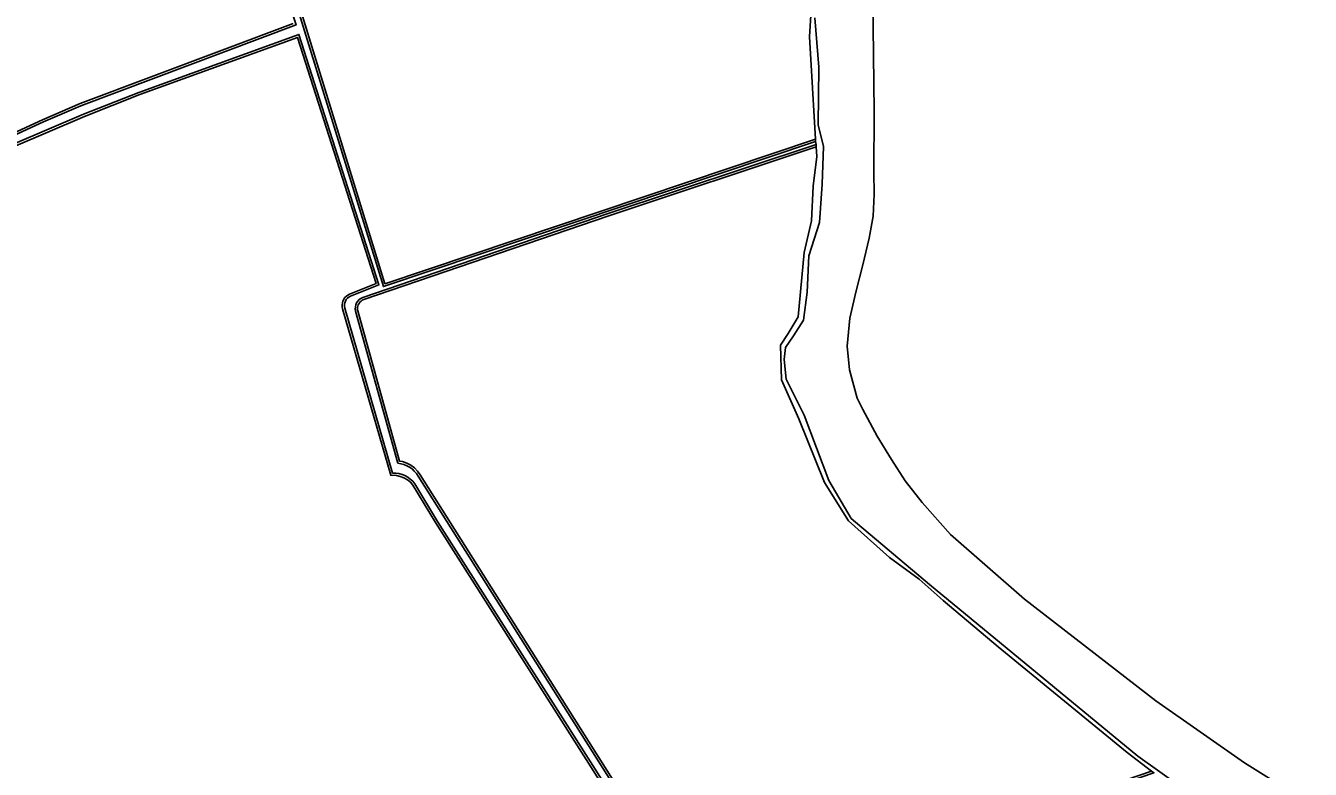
# Model space of a CAD drawing. Extents: x 162396 to 163643, y 386452 to 387406.
# Drawn here: x 163222.4 to 163500, y 386816.7 to 386977.5 of the extents above; entities that cross this region are included whole.
import ezdxf

# ---------------------------------------------------------------- set-up
doc = ezdxf.new("R2010")
doc.units = 0
for name, color, linetype in [('IMGEO_Loofbos', 7, 'Continuous'), ('IMGEO_Oever', 7, 'Continuous'), ('IMGEO_Rivier', 7, 'Continuous'), ('IMGEO_Waterloop', 7, 'Continuous')]:
    doc.layers.add(name, color=color, linetype=linetype)

msp = doc.modelspace()

# ---------------------------------------------------------------- linework, layer by layer
at = {"layer": 'IMGEO_Loofbos'}
for points in [[(163281.63, 386981.39), (163300.03, 386921.67), (163393.08, 386952.96), (163391.82, 386975.04), (163392.71, 386990.36)], [(163199.94, 386945.1), (163226.08, 386957.14), (163234.17, 386960.62), (163280.22, 386977.92)], [(163366.68, 386782.43), (163310.96, 386870.02), (163306.09, 386878.13), (163305.54, 386878.76), (163304.89, 386879.3), (163304.16, 386879.72), (163303.37, 386880.02), (163302.55, 386880.2), (163301.3, 386880.25), (163290.89, 386916.27), (163290.81, 386916.66), (163290.79, 386917.09), (163290.85, 386917.52), (163290.97, 386917.93), (163291.16, 386918.32), (163291.4, 386918.66), (163291.71, 386918.97), (163292.05, 386919.22), (163292.42, 386919.4), (163298.14, 386921.72), (163281.14, 386974.92), (163247.07, 386962.57), (163235.12, 386957.85), (163219.76, 386951.3)], [(163465.72, 386816.29), (163460.46, 386820.31), (163432.55, 386843.15), (163420.68, 386853.17), (163415.48, 386857.82), (163409.08, 386862.48), (163400.18, 386870.37), (163395.04, 386878.71), (163389.5, 386892.46), (163385.75, 386900.92), (163385.53, 386908.41), (163387.15, 386910.88), (163389.33, 386914.54), (163390.61, 386928.44), (163392.22, 386935.28), (163392.59, 386942.78), (163393.35, 386949.18), (163393.23, 386951.27), (163348.2, 386936.29), (163295.48, 386918.23), (163295.16, 386918.09), (163294.89, 386917.91), (163294.64, 386917.68), (163294.45, 386917.42), (163294.29, 386917.13), (163294.19, 386916.82), (163294.14, 386916.5), (163294.15, 386916.17), (163294.21, 386915.83), (163303.21, 386883.3), (163303.82, 386883.2), (163304.75, 386882.89), (163305.62, 386882.44), (163306.41, 386881.85), (163307.09, 386881.15), (163307.64, 386880.37), (163369.05, 386783.19)]]:
    msp.add_lwpolyline(points, dxfattribs=at)
at = {"layer": 'IMGEO_Oever'}
for points in [[(163392.71, 386990.36), (163391.82, 386975.04), (163393.08, 386952.96), (163393.11, 386952.44), (163393.2, 386951.79), (163393.23, 386951.27), (163393.35, 386949.18), (163392.59, 386942.78), (163392.22, 386935.28), (163390.61, 386928.44), (163389.33, 386914.54), (163387.15, 386910.88), (163385.53, 386908.41), (163385.75, 386900.92), (163389.5, 386892.46), (163395.04, 386878.71), (163400.18, 386870.37), (163409.08, 386862.48), (163415.48, 386857.82), (163420.68, 386853.17), (163432.55, 386843.15), (163460.46, 386820.31), (163465.72, 386816.29)], [(163292.62, 386918.95), (163298.76, 386921.43), (163281.46, 386975.57), (163246.9, 386963.04), (163234.93, 386958.32), (163219.56, 386951.75), (163206.04, 386945.6), (163187.73, 386936.82), (163166.58, 386926.41), (163164.62, 386925.45), (163161.91, 386924.11), (163160.76, 386923.69), (163160.24, 386924), (163160.12, 386924.23), (163160.15, 386924.7), (163161.42, 386925.53), (163164.1, 386926.94), (163166.12, 386928.01), (163176.47, 386933.45), (163200.15, 386944.65), (163226.28, 386956.68), (163234.36, 386960.15), (163280.84, 386977.62), (163280.09, 386980.02)], [(163281.16, 386981.23), (163299.71, 386921.04), (163393.11, 386952.44), (163393.08, 386952.96), (163300.03, 386921.67), (163281.63, 386981.39)], [(163280.22, 386977.92), (163234.17, 386960.62), (163226.08, 386957.14), (163199.94, 386945.1)], [(163490.77, 386799.55), (163462.72, 386819.54), (163417.69, 386856.67), (163400.8, 386870.91), (163395.97, 386879.16), (163390.64, 386893.23), (163386.73, 386901.05), (163386.32, 386905.3), (163386.57, 386907.88), (163388.31, 386910.38), (163390.48, 386913.79), (163391.31, 386919.87), (163391.64, 386927.7), (163393.97, 386934.94), (163394.55, 386943.19), (163394.8, 386951.35), (163393.64, 386956.01), (163393.81, 386968.5), (163392.97, 386979.16)], [(163219.76, 386951.3), (163235.12, 386957.85), (163247.07, 386962.57), (163281.14, 386974.92), (163298.14, 386921.72), (163292.42, 386919.4), (163292.05, 386919.22), (163291.71, 386918.97), (163291.4, 386918.66), (163291.16, 386918.32), (163290.97, 386917.93), (163290.85, 386917.52), (163290.79, 386917.09), (163290.81, 386916.66), (163290.89, 386916.27), (163301.3, 386880.25), (163302.55, 386880.2), (163303.37, 386880.02), (163304.16, 386879.72), (163304.89, 386879.3), (163305.54, 386878.76), (163306.09, 386878.13), (163310.96, 386870.02), (163366.68, 386782.43)], [(163307.23, 386880.09), (163368.84, 386782.59), (163466.2, 386815.93), (163465.72, 386816.29), (163369.05, 386783.19), (163307.64, 386880.37), (163307.09, 386881.15), (163306.41, 386881.85), (163305.62, 386882.44), (163304.75, 386882.89), (163303.82, 386883.2), (163303.21, 386883.3), (163294.21, 386915.83), (163294.15, 386916.17), (163294.14, 386916.5), (163294.19, 386916.82), (163294.29, 386917.13), (163294.45, 386917.42), (163294.64, 386917.68), (163294.89, 386917.91), (163295.16, 386918.09), (163295.48, 386918.23), (163348.2, 386936.29), (163393.23, 386951.27)], [(163393.23, 386951.27), (163393.2, 386951.79), (163348.04, 386936.76), (163295.3, 386918.69)], [(163301.69, 386880.74), (163291.37, 386916.38)], [(163293.72, 386915.71), (163302.81, 386882.86)], [(163367.44, 386782.18), (163311.38, 386870.28), (163306.5, 386878.43)]]:
    msp.add_lwpolyline(points, dxfattribs=at)
for centre, radius, start, end in [((163293.41, 386916.98), 2.12, 111.8161, 196.1684), ((163296.09, 386916.37), 2.45, 108.6985, 195.5123), ((163302.33, 386877.2), 5.68, 30.5619, 85.1687), ((163301.88, 386874.98), 5.76, 36.7649, 91.9778)]:
    msp.add_arc(centre, radius, start, end, dxfattribs=at)
at = {"layer": 'IMGEO_Rivier'}
for points in [[(163500, 386809.21), (163485.78, 386818.1), (163466.65, 386831.45), (163438.26, 386853.46), (163422.25, 386867.42), (163416.16, 386874.4), (163412.43, 386879.02), (163409.49, 386883.64), (163406.44, 386888.74), (163403.3, 386894.45), (163402.11, 386896.91), (163400.43, 386903.06), (163399.89, 386908.16), (163400.49, 386914.26), (163401.83, 386919.82), (163403.3, 386925.78), (163404.71, 386931.54), (163405.51, 386936.29), (163405.73, 386941.07), (163405.71, 386945.77), (163405.73, 386958.91), (163405.46, 386983.44)], [(163392.97, 386979.16), (163393.81, 386968.5), (163393.64, 386956.01), (163394.8, 386951.35), (163394.55, 386943.19), (163393.97, 386934.94), (163391.64, 386927.7), (163391.31, 386919.87), (163390.48, 386913.79), (163388.31, 386910.38), (163386.57, 386907.88), (163386.32, 386905.3), (163386.73, 386901.05), (163390.64, 386893.23), (163395.97, 386879.16), (163400.8, 386870.91), (163417.69, 386856.67), (163462.72, 386819.54), (163490.77, 386799.55)]]:
    msp.add_lwpolyline(points, dxfattribs=at)
at = {"layer": 'IMGEO_Waterloop'}
for points in [[(163393.2, 386951.79), (163393.11, 386952.44), (163299.71, 386921.04), (163281.16, 386981.23), (163280.56, 386982.79), (163279.39, 386984.16), (163278.67, 386984.7), (163277.96, 386984.86)], [(163280.09, 386980.02), (163280.84, 386977.62), (163234.36, 386960.15), (163226.28, 386956.68), (163200.15, 386944.65), (163176.47, 386933.45), (163166.12, 386928.01), (163164.1, 386926.94), (163161.42, 386925.53), (163160.15, 386924.7), (163160.12, 386924.23), (163160.24, 386924), (163160.76, 386923.69), (163161.91, 386924.11), (163164.62, 386925.45), (163166.58, 386926.41), (163187.73, 386936.82), (163206.04, 386945.6), (163219.56, 386951.75), (163234.93, 386958.32), (163246.9, 386963.04), (163281.46, 386975.57), (163298.76, 386921.43), (163292.62, 386918.95)], [(163295.3, 386918.69), (163348.04, 386936.76), (163393.2, 386951.79)], [(163291.37, 386916.38), (163301.69, 386880.74)], [(163302.81, 386882.86), (163293.72, 386915.71)], [(163368.84, 386782.59), (163307.23, 386880.09)], [(163306.5, 386878.43), (163311.38, 386870.28), (163367.44, 386782.18)]]:
    msp.add_lwpolyline(points, dxfattribs=at)
for centre, radius, start, end in [((163293.41, 386916.98), 2.12, 111.8161, 196.1684), ((163296.09, 386916.37), 2.45, 108.6985, 195.5123), ((163302.33, 386877.2), 5.68, 30.5619, 85.1687), ((163301.88, 386874.98), 5.76, 36.7649, 91.9778)]:
    msp.add_arc(centre, radius, start, end, dxfattribs=at)

doc.saveas('drawing.dxf')
